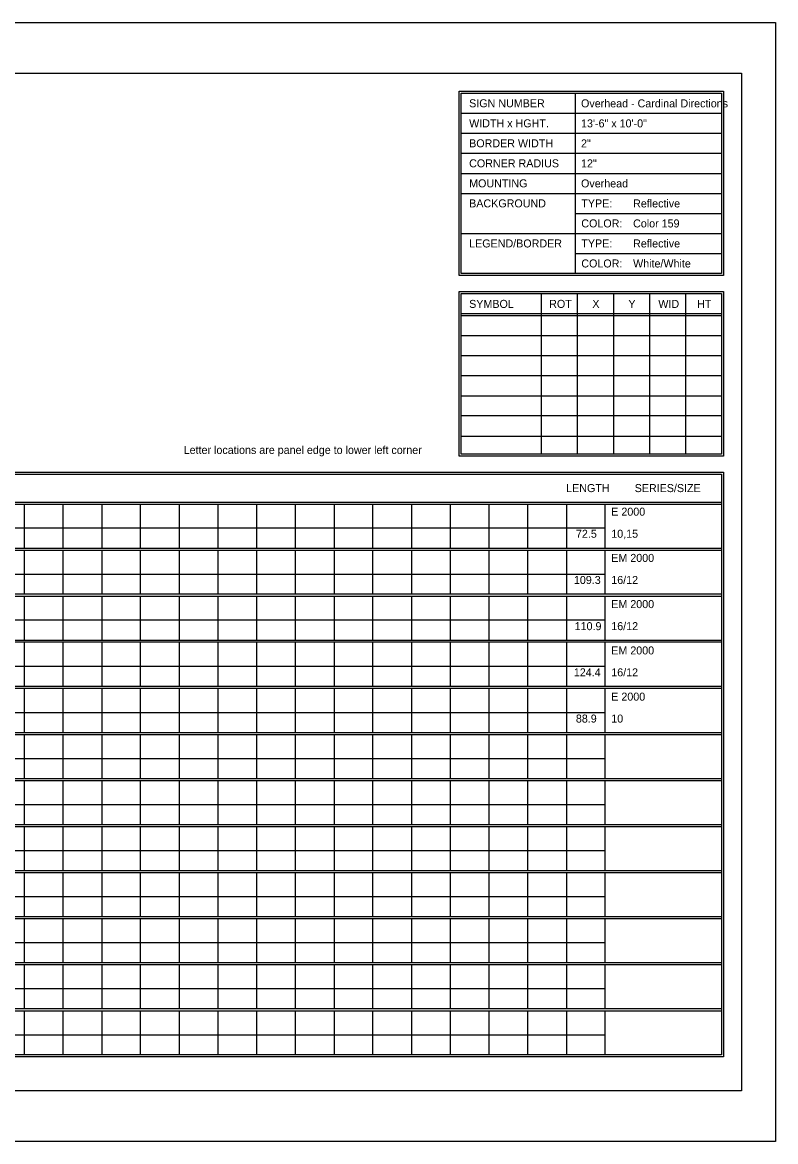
# Model space of a CAD drawing. Extents: x 1806251 to 1809821, y 414895 to 422886.
# Drawn here: x 1809679.34 to 1809684.89, y 415315.97 to 415324.23 of the extents above; entities that cross this region are included whole.
import ezdxf

# ---------------------------------------------------------------- set-up
doc = ezdxf.new("R2010")
doc.units = 0
doc.layers.add('GSSHT', color=7, linetype='Continuous')

msp = doc.modelspace()

# ---------------------------------------------------------------- linework, layer by layer
at = {"layer": 'GSSHT'}
for p, q in [((1809672.1349, 415324.2262), (1809684.8891, 415324.2262)), ((1809684.8891, 415324.2262), (1809684.8891, 415315.9725)), ((1809683.4126, 415323.7035), (1809683.4126, 415322.3747)), ((1809682.571, 415323.5559), (1809684.4905, 415323.5559)), ((1809682.571, 415323.4082), (1809684.4905, 415323.4082)), ((1809682.571, 415323.2606), (1809684.4905, 415323.2606)), ((1809682.571, 415323.1129), (1809684.4905, 415323.1129)), ((1809682.571, 415322.9653), (1809684.4905, 415322.9653)), ((1809683.4126, 415322.8176), (1809684.4905, 415322.8176)), ((1809682.571, 415322.67), (1809684.4905, 415322.67)), ((1809683.4126, 415322.5223), (1809684.4905, 415322.5223)), ((1809683.1616, 415322.227), (1809683.1616, 415321.0428)), ((1809683.4274, 415322.227), (1809683.4274, 415321.0428)), ((1809683.6931, 415322.227), (1809683.6931, 415321.0428)), ((1809683.9589, 415322.227), (1809683.9589, 415321.0428)), ((1809684.2247, 415322.227), (1809684.2247, 415321.0428)), ((1809682.571, 415322.0794), (1809684.4905, 415322.0794)), ((1809682.571, 415322.0646), (1809684.4905, 415322.0646)), ((1809682.571, 415321.9169), (1809684.4905, 415321.9169)), ((1809682.571, 415321.7693), (1809684.4905, 415321.7693)), ((1809682.571, 415321.6216), (1809684.4905, 415321.6216)), ((1809682.571, 415321.471), (1809684.4905, 415321.471)), ((1809682.571, 415321.3263), (1809684.4905, 415321.3263)), ((1809682.571, 415321.1757), (1809684.4905, 415321.1757)), ((1809672.7816, 415320.6885), (1809684.4905, 415320.6885)), ((1809672.7816, 415320.6737), (1809684.4905, 415320.6737)), ((1809679.3492, 415320.6737), (1809679.3492, 415320.3489)), ((1809679.6357, 415320.6737), (1809679.6357, 415320.3489)), ((1809679.9221, 415320.6737), (1809679.9221, 415320.3489)), ((1809680.2056, 415320.6737), (1809680.2056, 415320.3489)), ((1809680.492, 415320.6737), (1809680.492, 415320.3489)), ((1809680.7785, 415320.6737), (1809680.7785, 415320.3489)), ((1809681.062, 415320.6737), (1809681.062, 415320.3489)), ((1809681.3484, 415320.6737), (1809681.3484, 415320.3489)), ((1809681.6349, 415320.6737), (1809681.6349, 415320.3489)), ((1809681.9184, 415320.6737), (1809681.9184, 415320.3489)), ((1809682.2048, 415320.6737), (1809682.2048, 415320.3489)), ((1809682.4913, 415320.6737), (1809682.4913, 415320.3489)), ((1809682.7747, 415320.6737), (1809682.7747, 415320.3489)), ((1809683.0612, 415320.6737), (1809683.0612, 415320.3489)), ((1809683.3476, 415320.6737), (1809683.3476, 415320.3489)), ((1809683.6311, 415320.6737), (1809683.6311, 415320.3489)), ((1809672.7816, 415320.4995), (1809683.6311, 415320.4995)), ((1809672.7816, 415320.3489), (1809684.4905, 415320.3489)), ((1809672.7816, 415320.3341), (1809684.4905, 415320.3341)), ((1809679.3492, 415320.3341), (1809679.3492, 415320.0122)), ((1809679.6357, 415320.3341), (1809679.6357, 415320.0122)), ((1809679.9221, 415320.3341), (1809679.9221, 415320.0122)), ((1809680.2056, 415320.3341), (1809680.2056, 415320.0122)), ((1809680.492, 415320.3341), (1809680.492, 415320.0122)), ((1809680.7785, 415320.3341), (1809680.7785, 415320.0122)), ((1809681.062, 415320.3341), (1809681.062, 415320.0122)), ((1809681.3484, 415320.3341), (1809681.3484, 415320.0122)), ((1809681.6349, 415320.3341), (1809681.6349, 415320.0122)), ((1809681.9184, 415320.3341), (1809681.9184, 415320.0122)), ((1809682.2048, 415320.3341), (1809682.2048, 415320.0122)), ((1809682.4913, 415320.3341), (1809682.4913, 415320.0122)), ((1809682.7747, 415320.3341), (1809682.7747, 415320.0122)), ((1809683.0612, 415320.3341), (1809683.0612, 415320.0122)), ((1809683.3476, 415320.3341), (1809683.3476, 415320.0122)), ((1809683.6311, 415320.3341), (1809683.6311, 415320.0122)), ((1809672.7816, 415320.1569), (1809683.6311, 415320.1569)), ((1809672.7816, 415320.0122), (1809684.4905, 415320.0122)), ((1809672.7816, 415319.9945), (1809684.4905, 415319.9945)), ((1809679.3492, 415319.9945), (1809679.3492, 415319.6697)), ((1809679.6357, 415319.9945), (1809679.6357, 415319.6697)), ((1809679.9221, 415319.9945), (1809679.9221, 415319.6697)), ((1809680.2056, 415319.9945), (1809680.2056, 415319.6697)), ((1809680.492, 415319.9945), (1809680.492, 415319.6697)), ((1809680.7785, 415319.9945), (1809680.7785, 415319.6697)), ((1809681.062, 415319.9945), (1809681.062, 415319.6697)), ((1809681.3484, 415319.9945), (1809681.3484, 415319.6697)), ((1809681.6349, 415319.9945), (1809681.6349, 415319.6697)), ((1809681.9184, 415319.9945), (1809681.9184, 415319.6697)), ((1809682.2048, 415319.9945), (1809682.2048, 415319.6697)), ((1809682.4913, 415319.9945), (1809682.4913, 415319.6697)), ((1809682.7747, 415319.9945), (1809682.7747, 415319.6697)), ((1809683.0612, 415319.9945), (1809683.0612, 415319.6697)), ((1809683.3476, 415319.9945), (1809683.3476, 415319.6697)), ((1809683.6311, 415319.9945), (1809683.6311, 415319.6697)), ((1809672.7816, 415319.8203), (1809683.6311, 415319.8203)), ((1809672.7816, 415319.6697), (1809684.4905, 415319.6697)), ((1809672.7816, 415319.6579), (1809684.4905, 415319.6579)), ((1809679.3492, 415319.6579), (1809679.3492, 415319.3301)), ((1809679.6357, 415319.6579), (1809679.6357, 415319.3301)), ((1809679.9221, 415319.6579), (1809679.9221, 415319.3301)), ((1809680.2056, 415319.6579), (1809680.2056, 415319.3301)), ((1809680.492, 415319.6579), (1809680.492, 415319.3301)), ((1809680.7785, 415319.6579), (1809680.7785, 415319.3301)), ((1809681.062, 415319.6579), (1809681.062, 415319.3301)), ((1809681.3484, 415319.6579), (1809681.3484, 415319.3301)), ((1809681.6349, 415319.6579), (1809681.6349, 415319.3301)), ((1809681.9184, 415319.6579), (1809681.9184, 415319.3301)), ((1809682.2048, 415319.6579), (1809682.2048, 415319.3301)), ((1809682.4913, 415319.6579), (1809682.4913, 415319.3301)), ((1809682.7747, 415319.6579), (1809682.7747, 415319.3301)), ((1809683.0612, 415319.6579), (1809683.0612, 415319.3301)), ((1809683.3476, 415319.6579), (1809683.3476, 415319.3301)), ((1809683.6311, 415319.6579), (1809683.6311, 415319.3301)), ((1809672.7816, 415319.4777), (1809683.6311, 415319.4777)), ((1809672.7816, 415319.3301), (1809684.4905, 415319.3301)), ((1809672.7816, 415319.3153), (1809684.4905, 415319.3153)), ((1809679.3492, 415319.3153), (1809679.3492, 415318.9905)), ((1809679.6357, 415319.3153), (1809679.6357, 415318.9905)), ((1809679.9221, 415319.3153), (1809679.9221, 415318.9905)), ((1809680.2056, 415319.3153), (1809680.2056, 415318.9905)), ((1809680.492, 415319.3153), (1809680.492, 415318.9905)), ((1809680.7785, 415319.3153), (1809680.7785, 415318.9905)), ((1809681.062, 415319.3153), (1809681.062, 415318.9905)), ((1809681.3484, 415319.3153), (1809681.3484, 415318.9905)), ((1809681.6349, 415319.3153), (1809681.6349, 415318.9905)), ((1809681.9184, 415319.3153), (1809681.9184, 415318.9905)), ((1809682.2048, 415319.3153), (1809682.2048, 415318.9905)), ((1809682.4913, 415319.3153), (1809682.4913, 415318.9905)), ((1809682.7747, 415319.3153), (1809682.7747, 415318.9905)), ((1809683.0612, 415319.3153), (1809683.0612, 415318.9905)), ((1809683.3476, 415319.3153), (1809683.3476, 415318.9905)), ((1809683.6311, 415319.3153), (1809683.6311, 415318.9905)), ((1809672.7816, 415319.1381), (1809683.6311, 415319.1381)), ((1809672.7816, 415318.9905), (1809684.4905, 415318.9905)), ((1809672.7816, 415318.9757), (1809684.4905, 415318.9757)), ((1809679.3492, 415318.9757), (1809679.3492, 415318.6509)), ((1809679.6357, 415318.9757), (1809679.6357, 415318.6509)), ((1809679.9221, 415318.9757), (1809679.9221, 415318.6509)), ((1809680.2056, 415318.9757), (1809680.2056, 415318.6509)), ((1809680.492, 415318.9757), (1809680.492, 415318.6509)), ((1809680.7785, 415318.9757), (1809680.7785, 415318.6509)), ((1809681.062, 415318.9757), (1809681.062, 415318.6509)), ((1809681.3484, 415318.9757), (1809681.3484, 415318.6509)), ((1809681.6349, 415318.9757), (1809681.6349, 415318.6509)), ((1809681.9184, 415318.9757), (1809681.9184, 415318.6509)), ((1809682.2048, 415318.9757), (1809682.2048, 415318.6509)), ((1809682.4913, 415318.9757), (1809682.4913, 415318.6509)), ((1809682.7747, 415318.9757), (1809682.7747, 415318.6509)), ((1809683.0612, 415318.9757), (1809683.0612, 415318.6509)), ((1809683.3476, 415318.9757), (1809683.3476, 415318.6509)), ((1809683.6311, 415318.9757), (1809683.6311, 415318.6509)), ((1809672.7816, 415318.7985), (1809683.6311, 415318.7985)), ((1809672.7816, 415318.6509), (1809684.4905, 415318.6509)), ((1809672.7816, 415318.6361), (1809684.4905, 415318.6361)), ((1809679.3492, 415318.6361), (1809679.3492, 415318.3113)), ((1809679.6357, 415318.6361), (1809679.6357, 415318.3113)), ((1809679.9221, 415318.6361), (1809679.9221, 415318.3113)), ((1809680.2056, 415318.6361), (1809680.2056, 415318.3113)), ((1809680.492, 415318.6361), (1809680.492, 415318.3113)), ((1809680.7785, 415318.6361), (1809680.7785, 415318.3113)), ((1809681.062, 415318.6361), (1809681.062, 415318.3113)), ((1809681.3484, 415318.6361), (1809681.3484, 415318.3113)), ((1809681.6349, 415318.6361), (1809681.6349, 415318.3113)), ((1809681.9184, 415318.6361), (1809681.9184, 415318.3113)), ((1809682.2048, 415318.6361), (1809682.2048, 415318.3113)), ((1809682.4913, 415318.6361), (1809682.4913, 415318.3113)), ((1809682.7747, 415318.6361), (1809682.7747, 415318.3113)), ((1809683.0612, 415318.6361), (1809683.0612, 415318.3113)), ((1809683.3476, 415318.6361), (1809683.3476, 415318.3113)), ((1809683.6311, 415318.6361), (1809683.6311, 415318.3113)), ((1809672.7816, 415318.4589), (1809683.6311, 415318.4589)), ((1809672.7816, 415318.3113), (1809684.4905, 415318.3113)), ((1809672.7816, 415318.2965), (1809684.4905, 415318.2965)), ((1809679.3492, 415318.2965), (1809679.3492, 415317.9717)), ((1809679.6357, 415318.2965), (1809679.6357, 415317.9717)), ((1809679.9221, 415318.2965), (1809679.9221, 415317.9717)), ((1809680.2056, 415318.2965), (1809680.2056, 415317.9717)), ((1809680.492, 415318.2965), (1809680.492, 415317.9717)), ((1809680.7785, 415318.2965), (1809680.7785, 415317.9717)), ((1809681.062, 415318.2965), (1809681.062, 415317.9717)), ((1809681.3484, 415318.2965), (1809681.3484, 415317.9717)), ((1809681.6349, 415318.2965), (1809681.6349, 415317.9717)), ((1809681.9184, 415318.2965), (1809681.9184, 415317.9717)), ((1809682.2048, 415318.2965), (1809682.2048, 415317.9717)), ((1809682.4913, 415318.2965), (1809682.4913, 415317.9717)), ((1809682.7747, 415318.2965), (1809682.7747, 415317.9717)), ((1809683.0612, 415318.2965), (1809683.0612, 415317.9717)), ((1809683.3476, 415318.2965), (1809683.3476, 415317.9717)), ((1809683.6311, 415318.2965), (1809683.6311, 415317.9717)), ((1809672.7816, 415318.1193), (1809683.6311, 415318.1193)), ((1809672.7816, 415317.9717), (1809684.4905, 415317.9717)), ((1809672.7816, 415317.9569), (1809684.4905, 415317.9569)), ((1809679.3492, 415317.9569), (1809679.3492, 415317.6321)), ((1809679.6357, 415317.9569), (1809679.6357, 415317.6321)), ((1809679.9221, 415317.9569), (1809679.9221, 415317.6321)), ((1809680.2056, 415317.9569), (1809680.2056, 415317.6321)), ((1809680.492, 415317.9569), (1809680.492, 415317.6321)), ((1809680.7785, 415317.9569), (1809680.7785, 415317.6321)), ((1809681.062, 415317.9569), (1809681.062, 415317.6321)), ((1809681.3484, 415317.9569), (1809681.3484, 415317.6321)), ((1809681.6349, 415317.9569), (1809681.6349, 415317.6321)), ((1809681.9184, 415317.9569), (1809681.9184, 415317.6321)), ((1809682.2048, 415317.9569), (1809682.2048, 415317.6321)), ((1809682.4913, 415317.9569), (1809682.4913, 415317.6321)), ((1809682.7747, 415317.9569), (1809682.7747, 415317.6321)), ((1809683.0612, 415317.9569), (1809683.0612, 415317.6321)), ((1809683.3476, 415317.9569), (1809683.3476, 415317.6321)), ((1809683.6311, 415317.9569), (1809683.6311, 415317.6321)), ((1809672.7816, 415317.7797), (1809683.6311, 415317.7797)), ((1809672.7816, 415317.6321), (1809684.4905, 415317.6321)), ((1809672.7816, 415317.6173), (1809684.4905, 415317.6173)), ((1809679.3492, 415317.6173), (1809679.3492, 415317.2925)), ((1809679.6357, 415317.6173), (1809679.6357, 415317.2925)), ((1809679.9221, 415317.6173), (1809679.9221, 415317.2925)), ((1809680.2056, 415317.6173), (1809680.2056, 415317.2925)), ((1809680.492, 415317.6173), (1809680.492, 415317.2925)), ((1809680.7785, 415317.6173), (1809680.7785, 415317.2925)), ((1809681.062, 415317.6173), (1809681.062, 415317.2925)), ((1809681.3484, 415317.6173), (1809681.3484, 415317.2925)), ((1809681.6349, 415317.6173), (1809681.6349, 415317.2925)), ((1809681.9184, 415317.6173), (1809681.9184, 415317.2925)), ((1809682.2048, 415317.6173), (1809682.2048, 415317.2925)), ((1809682.4913, 415317.6173), (1809682.4913, 415317.2925)), ((1809682.7747, 415317.6173), (1809682.7747, 415317.2925)), ((1809683.0612, 415317.6173), (1809683.0612, 415317.2925)), ((1809683.3476, 415317.6173), (1809683.3476, 415317.2925)), ((1809683.6311, 415317.6173), (1809683.6311, 415317.2925)), ((1809672.7816, 415317.4401), (1809683.6311, 415317.4401)), ((1809672.7816, 415317.2925), (1809684.4905, 415317.2925)), ((1809672.7816, 415317.2777), (1809684.4905, 415317.2777)), ((1809679.3492, 415317.2777), (1809679.3492, 415316.9529)), ((1809679.6357, 415317.2777), (1809679.6357, 415316.9529)), ((1809679.9221, 415317.2777), (1809679.9221, 415316.9529)), ((1809680.2056, 415317.2777), (1809680.2056, 415316.9529)), ((1809680.492, 415317.2777), (1809680.492, 415316.9529)), ((1809680.7785, 415317.2777), (1809680.7785, 415316.9529)), ((1809681.062, 415317.2777), (1809681.062, 415316.9529)), ((1809681.3484, 415317.2777), (1809681.3484, 415316.9529)), ((1809681.6349, 415317.2777), (1809681.6349, 415316.9529)), ((1809681.9184, 415317.2777), (1809681.9184, 415316.9529)), ((1809682.2048, 415317.2777), (1809682.2048, 415316.9529)), ((1809682.4913, 415317.2777), (1809682.4913, 415316.9529)), ((1809682.7747, 415317.2777), (1809682.7747, 415316.9529)), ((1809683.0612, 415317.2777), (1809683.0612, 415316.9529)), ((1809683.3476, 415317.2777), (1809683.3476, 415316.9529)), ((1809683.6311, 415317.2777), (1809683.6311, 415316.9529)), ((1809672.7816, 415317.1005), (1809683.6311, 415317.1005)), ((1809672.7816, 415316.9529), (1809684.4905, 415316.9529)), ((1809672.7816, 415316.9381), (1809684.4905, 415316.9381)), ((1809679.3492, 415316.9381), (1809679.3492, 415316.6133)), ((1809679.6357, 415316.9381), (1809679.6357, 415316.6133)), ((1809679.9221, 415316.9381), (1809679.9221, 415316.6133)), ((1809680.2056, 415316.9381), (1809680.2056, 415316.6133)), ((1809680.492, 415316.9381), (1809680.492, 415316.6133)), ((1809680.7785, 415316.9381), (1809680.7785, 415316.6133)), ((1809681.062, 415316.9381), (1809681.062, 415316.6133)), ((1809681.3484, 415316.9381), (1809681.3484, 415316.6133)), ((1809681.6349, 415316.9381), (1809681.6349, 415316.6133)), ((1809681.9184, 415316.9381), (1809681.9184, 415316.6133)), ((1809682.2048, 415316.9381), (1809682.2048, 415316.6133)), ((1809682.4913, 415316.9381), (1809682.4913, 415316.6133)), ((1809682.7747, 415316.9381), (1809682.7747, 415316.6133)), ((1809683.0612, 415316.9381), (1809683.0612, 415316.6133)), ((1809683.3476, 415316.9381), (1809683.3476, 415316.6133)), ((1809683.6311, 415316.9381), (1809683.6311, 415316.6133)), ((1809672.7816, 415316.7609), (1809683.6311, 415316.7609)), ((1809684.8891, 415315.9725), (1809672.1349, 415315.9725))]:
    msp.add_line(p, q, dxfattribs=at)
for points in [[(1809672.634, 415323.8512), (1809684.6381, 415323.8512), (1809684.6381, 415316.3475), (1809672.634, 415316.3475)], [(1809682.5562, 415323.7183), (1809684.5052, 415323.7183), (1809684.5052, 415322.3599), (1809682.5562, 415322.3599)], [(1809682.571, 415323.7035), (1809684.4905, 415323.7035), (1809684.4905, 415322.3747), (1809682.571, 415322.3747)], [(1809682.5562, 415322.2418), (1809684.5052, 415322.2418), (1809684.5052, 415321.0281), (1809682.5562, 415321.0281)], [(1809682.571, 415322.227), (1809684.4905, 415322.227), (1809684.4905, 415321.0428), (1809682.571, 415321.0428)], [(1809672.7669, 415320.91), (1809684.5052, 415320.91), (1809684.5052, 415316.5985), (1809672.7669, 415316.5985)], [(1809672.7816, 415320.8952), (1809684.4905, 415320.8952), (1809684.4905, 415316.6133), (1809672.7816, 415316.6133)]]:
    msp.add_lwpolyline(points, close=True, dxfattribs=at)

# ---------------------------------------------------------------- texts
for s, height, p in [('SIGN NUMBER', 0.059055, (1809682.63, 415323.6002)), ('Overhead - Cardinal Directions', 0.059025, (1809683.4549, 415323.5994)), ('WIDTH x HGHT.', 0.059055, (1809682.63, 415323.4525)), ('13\'-6" x 10\'-0"', 0.059025, (1809683.4549, 415323.4519)), ('BORDER WIDTH', 0.059055, (1809682.63, 415323.3049)), ('2"', 0.05903, (1809683.4549, 415323.3043)), ('CORNER RADIUS', 0.059055, (1809682.63, 415323.1572)), ('12"', 0.05903, (1809683.4549, 415323.1568)), ('MOUNTING', 0.05906, (1809682.63, 415323.0096)), ('Overhead', 0.05903, (1809683.4549, 415323.0092)), ('BACKGROUND', 0.05906, (1809682.63, 415322.8619)), ('TYPE:', 0.05906, (1809683.4569, 415322.8619)), ('Reflective', 0.05903, (1809683.8386, 415322.8616)), ('COLOR:', 0.05906, (1809683.4569, 415322.7143)), ('Color 159', 0.05903, (1809683.8386, 415322.7141)), ('LEGEND/BORDER', 0.059055, (1809682.63, 415322.5666)), ('TYPE:', 0.05906, (1809683.4569, 415322.5666)), ('Reflective', 0.05903, (1809683.8386, 415322.5665)), ('COLOR:', 0.05906, (1809683.4569, 415322.419)), ('White/White', 0.059025, (1809683.8386, 415322.4189)), ('SYMBOL', 0.05906, (1809682.63, 415322.1207)), ('ROT', 0.05906, (1809683.22, 415322.1207)), ('X', 0.0591, (1809683.538, 415322.1207)), ('Y', 0.0591, (1809683.8041, 415322.1207)), ('WID', 0.05906, (1809684.0246, 415322.1207)), ('HT', 0.05906, (1809684.3102, 415322.1207)), ('Letter locations are panel edge to lower left corner', 0.059025, (1809680.5257, 415321.0437)), ('LENGTH', 0.05906, (1809683.345, 415320.7623)), ('SERIES/SIZE', 0.059061, (1809683.8502, 415320.7623)), ('E 2000', 0.05903, (1809683.6777, 415320.5883)), ('72.5', 0.05903, (1809683.4173, 415320.4257)), ('10,15', 0.05903, (1809683.6777, 415320.4257)), ('EM 2000', 0.05903, (1809683.6777, 415320.2476)), ('109.3', 0.05903, (1809683.4023, 415320.0849)), ('16/12', 0.05903, (1809683.6777, 415320.0849)), ('EM 2000', 0.05903, (1809683.6777, 415319.9068)), ('110.9', 0.05903, (1809683.4078, 415319.7442)), ('16/12', 0.05903, (1809683.6777, 415319.7442)), ('EM 2000', 0.05903, (1809683.6777, 415319.5651)), ('124.4', 0.05903, (1809683.4018, 415319.4035)), ('16/12', 0.05903, (1809683.6777, 415319.4035)), ('E 2000', 0.05903, (1809683.6777, 415319.2244)), ('88.9', 0.05903, (1809683.4168, 415319.0627)), ('10', 0.05903, (1809683.6777, 415319.0627))]:
    msp.add_text(s, height=height, dxfattribs=at).set_placement(p)

doc.saveas('drawing.dxf')
